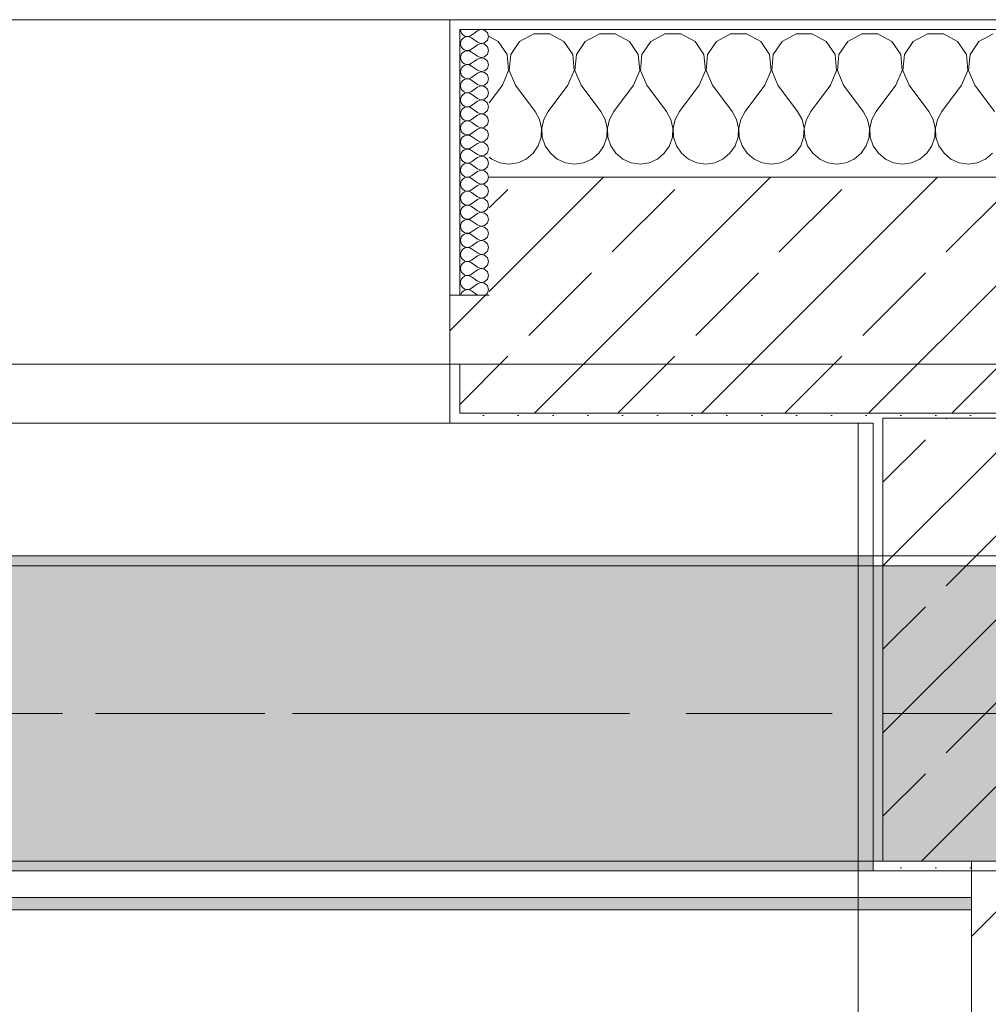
# Model space of a CAD drawing. Header units: metres. Extents: x -3.6 to 85.2, y -11 to 16.8.
# Tile 411 of 508: x 35.5 to 36.5, y 12.9 to 13.9. Entities that reach past the tile are written whole.
import ezdxf

# ---------------------------------------------------------------- set-up
doc = ezdxf.new("R2010")
doc.units = ezdxf.units.M
doc.header["$MEASUREMENT"] = 0
for name, pattern in [('Achse', [0.2, 0.1, -0.05, 0, -0.05]), ('Strichlinie doppelt', [0.546806, 0.264583, -0.105833, 0.070556, -0.105833]), ('Wipeout_Contour', [1, 0, -1])]:
    doc.linetypes.add(name, pattern=pattern)
for name, color, linetype in [('451 - Universal.Achsen Raster', 7, 'Continuous'), ('604 - Struktur.Wand Aussen', 7, 'Continuous'), ('605 - Struktur.Wand Innen', 7, 'Continuous'), ('607 - Struktur.Stütze', 7, 'Continuous'), ('608 - Struktur.Träger', 7, 'Continuous'), ('Neubau_301 - Elemente.Linie', 7, 'Continuous'), ('Neubau_653 - Abdeckung.TB Verkofferung', 7, 'Continuous')]:
    doc.layers.add(name, color=color, linetype=linetype)
pattern_1 = [(45, (0, 0), (-0.01767767, 0.01767767), [0, -0.025])]
pattern_2 = [(45, (0, 0), (-0.0848528, 0.0848528), []), (45, (-0.04243, 0.04243), (-0.0848528, 0.0848528), [0.09, -0.03])]
pattern_3 = [(0, (0, 0), (0, 0.08660254), [0, -0.05]), (0, (0.025, 0.0433), (0, 0.08660254), [0, -0.05])]

# ---------------------------------------------------------------- blocks, each defined once
blk = doc.blocks.new('*X74')
at = {"layer": '604 - Struktur.Wand Aussen', "color": 7, "linetype": 'Continuous', "lineweight": 5}
for p, q in [((36.0252, 13.8407), (36.0109, 13.833)), ((36.0415, 13.8407), (36.0252, 13.8407)), ((36.0558, 13.833), (36.0415, 13.8407)), ((36.0919, 13.8407), (36.0776, 13.833)), ((36.1081, 13.8407), (36.0919, 13.8407)), ((36.1224, 13.833), (36.1081, 13.8407)), ((36.1585, 13.8407), (36.1442, 13.833)), ((36.1748, 13.8407), (36.1585, 13.8407)), ((36.1891, 13.833), (36.1748, 13.8407)), ((36.2252, 13.8407), (36.2109, 13.833)), ((36.2415, 13.8407), (36.2252, 13.8407)), ((36.2558, 13.833), (36.2415, 13.8407)), ((36.2919, 13.8407), (36.2776, 13.833)), ((36.3081, 13.8407), (36.2919, 13.8407)), ((36.3224, 13.833), (36.3081, 13.8407)), ((36.3585, 13.8407), (36.3442, 13.833)), ((36.3748, 13.8407), (36.3585, 13.8407)), ((36.3891, 13.833), (36.3748, 13.8407)), ((36.4252, 13.8407), (36.4109, 13.833)), ((36.4415, 13.8407), (36.4252, 13.8407)), ((36.4558, 13.833), (36.4415, 13.8407)), ((36.4919, 13.8407), (36.4776, 13.833)), ((35.9891, 13.833), (35.98, 13.8379)), ((35.9981, 13.8195), (35.9891, 13.833)), ((36.0109, 13.833), (36.0019, 13.8195)), ((36.0648, 13.8195), (36.0558, 13.833)), ((36.0776, 13.833), (36.0686, 13.8195)), ((36.1314, 13.8195), (36.1224, 13.833)), ((36.1442, 13.833), (36.1352, 13.8195)), ((36.1981, 13.8195), (36.1891, 13.833)), ((36.2109, 13.833), (36.2019, 13.8195)), ((36.2648, 13.8195), (36.2558, 13.833)), ((36.2776, 13.833), (36.2686, 13.8195)), ((36.3314, 13.8195), (36.3224, 13.833)), ((36.3442, 13.833), (36.3352, 13.8195)), ((36.3981, 13.8195), (36.3891, 13.833)), ((36.4109, 13.833), (36.4019, 13.8195)), ((36.4648, 13.8195), (36.4558, 13.833)), ((36.4776, 13.833), (36.4686, 13.8195)), ((35.9996, 13.8033), (35.9981, 13.8195)), ((36.0019, 13.8195), (36.0004, 13.8033)), ((36.0663, 13.8033), (36.0648, 13.8195)), ((36.0686, 13.8195), (36.067, 13.8033)), ((36.133, 13.8033), (36.1314, 13.8195)), ((36.1352, 13.8195), (36.1337, 13.8033)), ((36.1996, 13.8033), (36.1981, 13.8195)), ((36.2019, 13.8195), (36.2004, 13.8033)), ((36.2663, 13.8033), (36.2648, 13.8195)), ((36.2686, 13.8195), (36.267, 13.8033)), ((36.333, 13.8033), (36.3314, 13.8195)), ((36.3352, 13.8195), (36.3337, 13.8033)), ((36.3996, 13.8033), (36.3981, 13.8195)), ((36.4019, 13.8195), (36.4004, 13.8033)), ((36.4663, 13.8033), (36.4648, 13.8195)), ((36.4686, 13.8195), (36.467, 13.8033)), ((35.9933, 13.7883), (35.9996, 13.8033)), ((36.0004, 13.8033), (36.0067, 13.7883)), ((36.06, 13.7883), (36.0663, 13.8033)), ((36.067, 13.8033), (36.0733, 13.7883)), ((36.1267, 13.7883), (36.133, 13.8033)), ((36.1337, 13.8033), (36.14, 13.7883)), ((36.1933, 13.7883), (36.1996, 13.8033)), ((36.2004, 13.8033), (36.2067, 13.7883)), ((36.26, 13.7883), (36.2663, 13.8033)), ((36.267, 13.8033), (36.2733, 13.7883)), ((36.3267, 13.7883), (36.333, 13.8033)), ((36.3337, 13.8033), (36.34, 13.7883)), ((36.3933, 13.7883), (36.3996, 13.8033)), ((36.4004, 13.8033), (36.4067, 13.7883)), ((36.46, 13.7883), (36.4663, 13.8033)), ((36.467, 13.8033), (36.4733, 13.7883)), ((35.9933, 13.7883), (35.98, 13.7706)), ((36.0067, 13.7883), (36.0267, 13.7617)), ((36.06, 13.7883), (36.04, 13.7617)), ((36.0733, 13.7883), (36.0933, 13.7617)), ((36.1267, 13.7883), (36.1067, 13.7617)), ((36.14, 13.7883), (36.16, 13.7617)), ((36.1933, 13.7883), (36.1733, 13.7617)), ((36.2067, 13.7883), (36.2267, 13.7617)), ((36.26, 13.7883), (36.24, 13.7617)), ((36.2733, 13.7883), (36.2933, 13.7617)), ((36.3267, 13.7883), (36.3067, 13.7617)), ((36.34, 13.7883), (36.36, 13.7617)), ((36.3933, 13.7883), (36.3733, 13.7617)), ((36.4067, 13.7883), (36.4267, 13.7617)), ((36.46, 13.7883), (36.44, 13.7617)), ((36.4733, 13.7883), (36.4933, 13.7617)), ((36.0311, 13.7536), (36.0267, 13.7617)), ((36.04, 13.7617), (36.0355, 13.7536)), ((36.0978, 13.7536), (36.0933, 13.7617)), ((36.1067, 13.7617), (36.1022, 13.7536)), ((36.1645, 13.7536), (36.16, 13.7617)), ((36.1733, 13.7617), (36.1689, 13.7536)), ((36.2311, 13.7536), (36.2267, 13.7617)), ((36.24, 13.7617), (36.2355, 13.7536)), ((36.2978, 13.7536), (36.2933, 13.7617)), ((36.3067, 13.7617), (36.3022, 13.7536)), ((36.3645, 13.7536), (36.36, 13.7617)), ((36.3733, 13.7617), (36.3689, 13.7536)), ((36.4311, 13.7536), (36.4267, 13.7617)), ((36.44, 13.7617), (36.4355, 13.7536)), ((36.0332, 13.7447), (36.0311, 13.7536)), ((36.0355, 13.7536), (36.0335, 13.7447)), ((36.0999, 13.7447), (36.0978, 13.7536)), ((36.1022, 13.7536), (36.1001, 13.7447)), ((36.1665, 13.7447), (36.1645, 13.7536)), ((36.1689, 13.7536), (36.1668, 13.7447)), ((36.2332, 13.7447), (36.2311, 13.7536)), ((36.2355, 13.7536), (36.2335, 13.7447)), ((36.2999, 13.7447), (36.2978, 13.7536)), ((36.3022, 13.7536), (36.3001, 13.7447)), ((36.3665, 13.7447), (36.3645, 13.7536)), ((36.3689, 13.7536), (36.3668, 13.7447)), ((36.4332, 13.7447), (36.4311, 13.7536)), ((36.4355, 13.7536), (36.4335, 13.7447)), ((36.0328, 13.7355), (36.0332, 13.7447)), ((36.0335, 13.7447), (36.0339, 13.7355)), ((36.0994, 13.7355), (36.0999, 13.7447)), ((36.1001, 13.7447), (36.1006, 13.7355)), ((36.1661, 13.7355), (36.1665, 13.7447)), ((36.1668, 13.7447), (36.1672, 13.7355)), ((36.2328, 13.7355), (36.2332, 13.7447)), ((36.2335, 13.7447), (36.2339, 13.7355)), ((36.2994, 13.7355), (36.2999, 13.7447)), ((36.3001, 13.7447), (36.3006, 13.7355)), ((36.3661, 13.7355), (36.3665, 13.7447)), ((36.3668, 13.7447), (36.3672, 13.7355)), ((36.4328, 13.7355), (36.4332, 13.7447)), ((36.4335, 13.7447), (36.4339, 13.7355)), ((36.0298, 13.7268), (36.0328, 13.7355)), ((36.0339, 13.7355), (36.0369, 13.7268)), ((36.0965, 13.7268), (36.0994, 13.7355)), ((36.1006, 13.7355), (36.1035, 13.7268)), ((36.1631, 13.7268), (36.1661, 13.7355)), ((36.1672, 13.7355), (36.1702, 13.7268)), ((36.2298, 13.7268), (36.2328, 13.7355)), ((36.2339, 13.7355), (36.2369, 13.7268)), ((36.2965, 13.7268), (36.2994, 13.7355)), ((36.3006, 13.7355), (36.3035, 13.7268)), ((36.3631, 13.7268), (36.3661, 13.7355)), ((36.3672, 13.7355), (36.3702, 13.7268)), ((36.4298, 13.7268), (36.4328, 13.7355)), ((36.4339, 13.7355), (36.4369, 13.7268)), ((36.0175, 13.7133), (36.0246, 13.7192)), ((36.0246, 13.7192), (36.0298, 13.7268)), ((36.0369, 13.7268), (36.0421, 13.7192)), ((36.0421, 13.7192), (36.0491, 13.7133)), ((36.0842, 13.7133), (36.0913, 13.7192)), ((36.0913, 13.7192), (36.0965, 13.7268)), ((36.1035, 13.7268), (36.1087, 13.7192)), ((36.1087, 13.7192), (36.1158, 13.7133)), ((36.1509, 13.7133), (36.1579, 13.7192)), ((36.1579, 13.7192), (36.1631, 13.7268)), ((36.1702, 13.7268), (36.1754, 13.7192)), ((36.1754, 13.7192), (36.1825, 13.7133)), ((36.2175, 13.7133), (36.2246, 13.7192)), ((36.2246, 13.7192), (36.2298, 13.7268)), ((36.2369, 13.7268), (36.2421, 13.7192)), ((36.2421, 13.7192), (36.2491, 13.7133)), ((36.2842, 13.7133), (36.2913, 13.7192)), ((36.2913, 13.7192), (36.2965, 13.7268)), ((36.3035, 13.7268), (36.3087, 13.7192)), ((36.3087, 13.7192), (36.3158, 13.7133)), ((36.3509, 13.7133), (36.3579, 13.7192)), ((36.3579, 13.7192), (36.3631, 13.7268)), ((36.3702, 13.7268), (36.3754, 13.7192)), ((36.3754, 13.7192), (36.3825, 13.7133)), ((36.4175, 13.7133), (36.4246, 13.7192)), ((36.4246, 13.7192), (36.4298, 13.7268)), ((36.4369, 13.7268), (36.4421, 13.7192)), ((36.4421, 13.7192), (36.4491, 13.7133)), ((36.4842, 13.7133), (36.4913, 13.7192)), ((35.98, 13.7154), (35.9825, 13.7133)), ((35.9825, 13.7133), (35.9909, 13.7096)), ((35.9909, 13.7096), (36, 13.7083)), ((36, 13.7083), (36.0091, 13.7096)), ((36.0091, 13.7096), (36.0175, 13.7133)), ((36.0491, 13.7133), (36.0576, 13.7096)), ((36.0576, 13.7096), (36.0667, 13.7083)), ((36.0667, 13.7083), (36.0758, 13.7096)), ((36.0758, 13.7096), (36.0842, 13.7133)), ((36.1158, 13.7133), (36.1242, 13.7096)), ((36.1242, 13.7096), (36.1333, 13.7083)), ((36.1333, 13.7083), (36.1424, 13.7096)), ((36.1424, 13.7096), (36.1509, 13.7133)), ((36.1825, 13.7133), (36.1909, 13.7096)), ((36.1909, 13.7096), (36.2, 13.7083)), ((36.2, 13.7083), (36.2091, 13.7096)), ((36.2091, 13.7096), (36.2175, 13.7133)), ((36.2491, 13.7133), (36.2576, 13.7096)), ((36.2576, 13.7096), (36.2667, 13.7083)), ((36.2667, 13.7083), (36.2758, 13.7096)), ((36.2758, 13.7096), (36.2842, 13.7133)), ((36.3158, 13.7133), (36.3242, 13.7096)), ((36.3242, 13.7096), (36.3333, 13.7083)), ((36.3333, 13.7083), (36.3424, 13.7096)), ((36.3424, 13.7096), (36.3509, 13.7133)), ((36.3825, 13.7133), (36.3909, 13.7096)), ((36.3909, 13.7096), (36.4, 13.7083)), ((36.4, 13.7083), (36.4091, 13.7096)), ((36.4091, 13.7096), (36.4175, 13.7133)), ((36.4491, 13.7133), (36.4576, 13.7096)), ((36.4576, 13.7096), (36.4667, 13.7083)), ((36.4667, 13.7083), (36.4758, 13.7096)), ((36.4758, 13.7096), (36.4842, 13.7133))]:
    blk.add_line(p, q, dxfattribs=at)
blk = doc.blocks.new('*X98')
at = {"layer": '604 - Struktur.Wand Aussen', "color": 7, "linetype": 'Continuous', "lineweight": 5}
for p, q in [((35.9507, 13.845), (35.951, 13.843)), ((35.951, 13.843), (35.9518, 13.8412)), ((35.9518, 13.8412), (35.953, 13.8397)), ((35.953, 13.8397), (35.9547, 13.8386)), ((35.9604, 13.8383), (35.9621, 13.8393)), ((35.9679, 13.8436), (35.9621, 13.8393)), ((35.9715, 13.845), (35.9679, 13.8436)), ((35.9753, 13.8442), (35.9715, 13.845)), ((35.9782, 13.8416), (35.9753, 13.8442)), ((35.9793, 13.8379), (35.9782, 13.8416)), ((35.951, 13.8327), (35.9507, 13.8307)), ((35.9507, 13.8307), (35.951, 13.8288)), ((35.9518, 13.8345), (35.951, 13.8327)), ((35.951, 13.8288), (35.9518, 13.827)), ((35.953, 13.836), (35.9518, 13.8345)), ((35.9547, 13.8371), (35.953, 13.836)), ((35.9547, 13.8386), (35.9565, 13.838)), ((35.9565, 13.8377), (35.9547, 13.8371)), ((35.9565, 13.838), (35.9585, 13.8379)), ((35.9585, 13.8378), (35.9565, 13.8377)), ((35.9585, 13.8379), (35.9604, 13.8383)), ((35.9604, 13.8374), (35.9585, 13.8378)), ((35.9621, 13.8364), (35.9604, 13.8374)), ((35.9679, 13.8321), (35.9621, 13.8364)), ((35.9679, 13.8293), (35.9621, 13.825)), ((35.9679, 13.8321), (35.9715, 13.8307)), ((35.9715, 13.8307), (35.9679, 13.8293)), ((35.9715, 13.8307), (35.9753, 13.8315)), ((35.9753, 13.83), (35.9715, 13.8307)), ((35.9753, 13.8315), (35.9782, 13.8341)), ((35.9782, 13.8273), (35.9753, 13.83)), ((35.9782, 13.8341), (35.9793, 13.8379)), ((35.9518, 13.8202), (35.951, 13.8184)), ((35.9518, 13.827), (35.953, 13.8254)), ((35.953, 13.8217), (35.9518, 13.8202)), ((35.953, 13.8254), (35.9547, 13.8243)), ((35.9547, 13.8228), (35.953, 13.8217)), ((35.9547, 13.8243), (35.9565, 13.8237)), ((35.9565, 13.8234), (35.9547, 13.8228)), ((35.9565, 13.8237), (35.9585, 13.8236)), ((35.9585, 13.8235), (35.9565, 13.8234)), ((35.9585, 13.8236), (35.9604, 13.824)), ((35.9604, 13.8231), (35.9585, 13.8235)), ((35.9604, 13.824), (35.9621, 13.825)), ((35.9621, 13.8221), (35.9604, 13.8231)), ((35.9679, 13.8179), (35.9621, 13.8221)), ((35.9753, 13.8172), (35.9782, 13.8198)), ((35.9793, 13.8236), (35.9782, 13.8273)), ((35.9782, 13.8198), (35.9793, 13.8236)), ((35.951, 13.8184), (35.9507, 13.8164)), ((35.9507, 13.8164), (35.951, 13.8145)), ((35.951, 13.8145), (35.9518, 13.8127)), ((35.9518, 13.8127), (35.953, 13.8112)), ((35.953, 13.8112), (35.9547, 13.81)), ((35.9547, 13.81), (35.9565, 13.8094)), ((35.9565, 13.8092), (35.9547, 13.8085)), ((35.9565, 13.8094), (35.9585, 13.8093)), ((35.9585, 13.8093), (35.9565, 13.8092)), ((35.9585, 13.8093), (35.9604, 13.8098)), ((35.9604, 13.8088), (35.9585, 13.8093)), ((35.9604, 13.8098), (35.9621, 13.8107)), ((35.9621, 13.8079), (35.9604, 13.8088)), ((35.9679, 13.815), (35.9621, 13.8107)), ((35.9679, 13.8179), (35.9715, 13.8165)), ((35.9715, 13.8164), (35.9679, 13.815)), ((35.9715, 13.8165), (35.9753, 13.8172)), ((35.9753, 13.8157), (35.9715, 13.8164)), ((35.9782, 13.813), (35.9753, 13.8157)), ((35.9793, 13.8093), (35.9782, 13.813)), ((35.9782, 13.8055), (35.9793, 13.8093)), ((35.951, 13.8041), (35.9507, 13.8021)), ((35.9507, 13.8021), (35.951, 13.8002)), ((35.9518, 13.8059), (35.951, 13.8041)), ((35.951, 13.8002), (35.9518, 13.7984)), ((35.953, 13.8074), (35.9518, 13.8059)), ((35.9547, 13.8085), (35.953, 13.8074)), ((35.9679, 13.8036), (35.9621, 13.8079)), ((35.9679, 13.8007), (35.9621, 13.7964)), ((35.9679, 13.8036), (35.9715, 13.8022)), ((35.9715, 13.8021), (35.9679, 13.8007)), ((35.9715, 13.8022), (35.9753, 13.8029)), ((35.9753, 13.8014), (35.9715, 13.8021)), ((35.9753, 13.8029), (35.9782, 13.8055)), ((35.9782, 13.7988), (35.9753, 13.8014)), ((35.9793, 13.795), (35.9782, 13.7988)), ((35.951, 13.7898), (35.9507, 13.7879)), ((35.9518, 13.7916), (35.951, 13.7898)), ((35.9518, 13.7984), (35.953, 13.7969)), ((35.953, 13.7931), (35.9518, 13.7916)), ((35.953, 13.7969), (35.9547, 13.7958)), ((35.9547, 13.7942), (35.953, 13.7931)), ((35.9547, 13.7958), (35.9565, 13.7951)), ((35.9565, 13.7949), (35.9547, 13.7942)), ((35.9565, 13.7951), (35.9585, 13.795)), ((35.9585, 13.795), (35.9565, 13.7949)), ((35.9585, 13.795), (35.9604, 13.7955)), ((35.9604, 13.7945), (35.9585, 13.795)), ((35.9604, 13.7955), (35.9621, 13.7964)), ((35.9621, 13.7936), (35.9604, 13.7945)), ((35.9679, 13.7893), (35.9621, 13.7936)), ((35.9679, 13.7893), (35.9715, 13.7879)), ((35.9753, 13.7886), (35.9782, 13.7912)), ((35.9782, 13.7912), (35.9793, 13.795)), ((35.9507, 13.7879), (35.951, 13.7859)), ((35.951, 13.7859), (35.9518, 13.7841)), ((35.9518, 13.7841), (35.953, 13.7826)), ((35.953, 13.7788), (35.9518, 13.7773)), ((35.953, 13.7826), (35.9547, 13.7815)), ((35.9547, 13.78), (35.953, 13.7788)), ((35.9547, 13.7815), (35.9565, 13.7808)), ((35.9565, 13.7806), (35.9547, 13.78)), ((35.9565, 13.7808), (35.9585, 13.7807)), ((35.9585, 13.7807), (35.9565, 13.7806)), ((35.9585, 13.7807), (35.9604, 13.7812)), ((35.9604, 13.7802), (35.9585, 13.7807)), ((35.9604, 13.7812), (35.9621, 13.7821)), ((35.9621, 13.7793), (35.9604, 13.7802)), ((35.9679, 13.7864), (35.9621, 13.7821)), ((35.9679, 13.775), (35.9621, 13.7793)), ((35.9715, 13.7878), (35.9679, 13.7864)), ((35.9715, 13.7879), (35.9753, 13.7886)), ((35.9753, 13.7871), (35.9715, 13.7878)), ((35.9782, 13.7845), (35.9753, 13.7871)), ((35.9793, 13.7807), (35.9782, 13.7845)), ((35.9782, 13.777), (35.9793, 13.7807)), ((35.951, 13.7755), (35.9507, 13.7736)), ((35.9507, 13.7736), (35.951, 13.7716)), ((35.9518, 13.7773), (35.951, 13.7755)), ((35.951, 13.7716), (35.9518, 13.7698)), ((35.9518, 13.7698), (35.953, 13.7683)), ((35.9679, 13.7721), (35.9621, 13.7679)), ((35.9679, 13.775), (35.9715, 13.7736)), ((35.9715, 13.7735), (35.9679, 13.7721)), ((35.9715, 13.7736), (35.9753, 13.7743)), ((35.9753, 13.7728), (35.9715, 13.7735)), ((35.9753, 13.7743), (35.9782, 13.777)), ((35.9782, 13.7702), (35.9753, 13.7728)), ((35.9793, 13.7664), (35.9782, 13.7702)), ((35.951, 13.7612), (35.9507, 13.7593)), ((35.9507, 13.7593), (35.951, 13.7573)), ((35.9518, 13.763), (35.951, 13.7612)), ((35.953, 13.7646), (35.9518, 13.763)), ((35.953, 13.7683), (35.9547, 13.7672)), ((35.9547, 13.7657), (35.953, 13.7646)), ((35.9547, 13.7672), (35.9565, 13.7666)), ((35.9565, 13.7663), (35.9547, 13.7657)), ((35.9565, 13.7666), (35.9585, 13.7665)), ((35.9585, 13.7664), (35.9565, 13.7663)), ((35.9585, 13.7665), (35.9604, 13.7669)), ((35.9604, 13.766), (35.9585, 13.7664)), ((35.9604, 13.7669), (35.9621, 13.7679)), ((35.9621, 13.765), (35.9604, 13.766)), ((35.9679, 13.7607), (35.9621, 13.765)), ((35.9679, 13.7607), (35.9715, 13.7593)), ((35.9715, 13.7593), (35.9679, 13.7579)), ((35.9715, 13.7593), (35.9753, 13.76)), ((35.9753, 13.7585), (35.9715, 13.7593)), ((35.9753, 13.76), (35.9782, 13.7627)), ((35.9782, 13.7627), (35.9793, 13.7664)), ((35.951, 13.7573), (35.9518, 13.7555)), ((35.9518, 13.7488), (35.951, 13.747)), ((35.9518, 13.7555), (35.953, 13.754)), ((35.953, 13.7503), (35.9518, 13.7488)), ((35.953, 13.754), (35.9547, 13.7529)), ((35.9547, 13.7514), (35.953, 13.7503)), ((35.9547, 13.7529), (35.9565, 13.7523)), ((35.9565, 13.752), (35.9547, 13.7514)), ((35.9565, 13.7523), (35.9585, 13.7522)), ((35.9585, 13.7521), (35.9565, 13.752)), ((35.9585, 13.7522), (35.9604, 13.7526)), ((35.9604, 13.7517), (35.9585, 13.7521)), ((35.9604, 13.7526), (35.9621, 13.7536)), ((35.9621, 13.7507), (35.9604, 13.7517)), ((35.9679, 13.7579), (35.9621, 13.7536)), ((35.9679, 13.7464), (35.9621, 13.7507)), ((35.9782, 13.7559), (35.9753, 13.7585)), ((35.9793, 13.7521), (35.9782, 13.7559)), ((35.9782, 13.7484), (35.9793, 13.7521)), ((35.951, 13.747), (35.9507, 13.745)), ((35.9507, 13.745), (35.951, 13.743)), ((35.951, 13.743), (35.9518, 13.7412)), ((35.9518, 13.7412), (35.953, 13.7397)), ((35.953, 13.7397), (35.9547, 13.7386)), ((35.9604, 13.7383), (35.9621, 13.7393)), ((35.9679, 13.7436), (35.9621, 13.7393)), ((35.9679, 13.7464), (35.9715, 13.745)), ((35.9715, 13.745), (35.9679, 13.7436)), ((35.9715, 13.745), (35.9753, 13.7458)), ((35.9753, 13.7442), (35.9715, 13.745)), ((35.9753, 13.7458), (35.9782, 13.7484)), ((35.9782, 13.7416), (35.9753, 13.7442)), ((35.9793, 13.7379), (35.9782, 13.7416)), ((35.951, 13.7327), (35.9507, 13.7307)), ((35.9507, 13.7307), (35.951, 13.7288)), ((35.9518, 13.7345), (35.951, 13.7327)), ((35.951, 13.7288), (35.9518, 13.727)), ((35.953, 13.736), (35.9518, 13.7345)), ((35.9547, 13.7371), (35.953, 13.736)), ((35.9547, 13.7386), (35.9565, 13.738)), ((35.9565, 13.7377), (35.9547, 13.7371)), ((35.9565, 13.738), (35.9585, 13.7379)), ((35.9585, 13.7378), (35.9565, 13.7377)), ((35.9585, 13.7379), (35.9604, 13.7383)), ((35.9604, 13.7374), (35.9585, 13.7378)), ((35.9621, 13.7364), (35.9604, 13.7374)), ((35.9679, 13.7321), (35.9621, 13.7364)), ((35.9679, 13.7293), (35.9621, 13.725)), ((35.9679, 13.7321), (35.9715, 13.7307)), ((35.9715, 13.7307), (35.9679, 13.7293)), ((35.9715, 13.7307), (35.9753, 13.7315)), ((35.9753, 13.73), (35.9715, 13.7307)), ((35.9753, 13.7315), (35.9782, 13.7341)), ((35.9782, 13.7273), (35.9753, 13.73)), ((35.9782, 13.7341), (35.9793, 13.7379)), ((35.9518, 13.7202), (35.951, 13.7184)), ((35.9518, 13.727), (35.953, 13.7254)), ((35.953, 13.7217), (35.9518, 13.7202)), ((35.953, 13.7254), (35.9547, 13.7243)), ((35.9547, 13.7228), (35.953, 13.7217)), ((35.9547, 13.7243), (35.9565, 13.7237)), ((35.9565, 13.7234), (35.9547, 13.7228)), ((35.9565, 13.7237), (35.9585, 13.7236)), ((35.9585, 13.7235), (35.9565, 13.7234)), ((35.9585, 13.7236), (35.9604, 13.724)), ((35.9604, 13.7231), (35.9585, 13.7235)), ((35.9604, 13.724), (35.9621, 13.725)), ((35.9621, 13.7221), (35.9604, 13.7231)), ((35.9679, 13.7179), (35.9621, 13.7221)), ((35.9753, 13.7172), (35.9782, 13.7198)), ((35.9793, 13.7236), (35.9782, 13.7273)), ((35.9782, 13.7198), (35.9793, 13.7236)), ((35.951, 13.7184), (35.9507, 13.7164)), ((35.9507, 13.7164), (35.951, 13.7145)), ((35.951, 13.7145), (35.9518, 13.7127)), ((35.9518, 13.7127), (35.953, 13.7112)), ((35.953, 13.7112), (35.9547, 13.71)), ((35.9547, 13.71), (35.9565, 13.7094)), ((35.9565, 13.7092), (35.9547, 13.7085)), ((35.9565, 13.7094), (35.9585, 13.7093)), ((35.9585, 13.7093), (35.9565, 13.7092)), ((35.9585, 13.7093), (35.9604, 13.7098)), ((35.9604, 13.7088), (35.9585, 13.7093)), ((35.9604, 13.7098), (35.9621, 13.7107)), ((35.9621, 13.7079), (35.9604, 13.7088)), ((35.9679, 13.715), (35.9621, 13.7107)), ((35.9679, 13.7179), (35.9715, 13.7165)), ((35.9715, 13.7164), (35.9679, 13.715)), ((35.9715, 13.7165), (35.9753, 13.7172)), ((35.9753, 13.7157), (35.9715, 13.7164)), ((35.9782, 13.713), (35.9753, 13.7157)), ((35.9793, 13.7093), (35.9782, 13.713)), ((35.9782, 13.7055), (35.9793, 13.7093)), ((35.951, 13.7041), (35.9507, 13.7021)), ((35.9507, 13.7021), (35.951, 13.7002)), ((35.9518, 13.7059), (35.951, 13.7041)), ((35.951, 13.7002), (35.9518, 13.6984)), ((35.953, 13.7074), (35.9518, 13.7059)), ((35.9547, 13.7085), (35.953, 13.7074)), ((35.9679, 13.7036), (35.9621, 13.7079)), ((35.9679, 13.7007), (35.9621, 13.6964)), ((35.9679, 13.7036), (35.9715, 13.7022)), ((35.9715, 13.7021), (35.9679, 13.7007)), ((35.9715, 13.7022), (35.9753, 13.7029)), ((35.9753, 13.7014), (35.9715, 13.7021)), ((35.9753, 13.7029), (35.9782, 13.7055)), ((35.9782, 13.6988), (35.9753, 13.7014)), ((35.9793, 13.695), (35.9782, 13.6988)), ((35.951, 13.6898), (35.9507, 13.6879)), ((35.9518, 13.6916), (35.951, 13.6898)), ((35.9518, 13.6984), (35.953, 13.6969)), ((35.953, 13.6931), (35.9518, 13.6916)), ((35.953, 13.6969), (35.9547, 13.6958)), ((35.9547, 13.6942), (35.953, 13.6931)), ((35.9547, 13.6958), (35.9565, 13.6951)), ((35.9565, 13.6949), (35.9547, 13.6942)), ((35.9565, 13.6951), (35.9585, 13.695)), ((35.9585, 13.695), (35.9565, 13.6949)), ((35.9585, 13.695), (35.9604, 13.6955)), ((35.9604, 13.6945), (35.9585, 13.695)), ((35.9604, 13.6955), (35.9621, 13.6964)), ((35.9621, 13.6936), (35.9604, 13.6945)), ((35.9679, 13.6893), (35.9621, 13.6936)), ((35.9679, 13.6893), (35.9715, 13.6879)), ((35.9753, 13.6886), (35.9782, 13.6912)), ((35.9782, 13.6912), (35.9793, 13.695)), ((35.9507, 13.6879), (35.951, 13.6859)), ((35.951, 13.6859), (35.9518, 13.6841)), ((35.9518, 13.6841), (35.953, 13.6826)), ((35.953, 13.6788), (35.9518, 13.6773)), ((35.953, 13.6826), (35.9547, 13.6815)), ((35.9547, 13.68), (35.953, 13.6788)), ((35.9547, 13.6815), (35.9565, 13.6808)), ((35.9565, 13.6806), (35.9547, 13.68)), ((35.9565, 13.6808), (35.9585, 13.6807)), ((35.9585, 13.6807), (35.9565, 13.6806)), ((35.9585, 13.6807), (35.9604, 13.6812)), ((35.9604, 13.6802), (35.9585, 13.6807)), ((35.9604, 13.6812), (35.9621, 13.6821)), ((35.9621, 13.6793), (35.9604, 13.6802)), ((35.9679, 13.6864), (35.9621, 13.6821)), ((35.9679, 13.675), (35.9621, 13.6793)), ((35.9715, 13.6878), (35.9679, 13.6864)), ((35.9715, 13.6879), (35.9753, 13.6886)), ((35.9753, 13.6871), (35.9715, 13.6878)), ((35.9782, 13.6845), (35.9753, 13.6871)), ((35.9793, 13.6807), (35.9782, 13.6845)), ((35.9782, 13.677), (35.9793, 13.6807)), ((35.951, 13.6755), (35.9507, 13.6736)), ((35.9507, 13.6736), (35.951, 13.6716)), ((35.9518, 13.6773), (35.951, 13.6755)), ((35.951, 13.6716), (35.9518, 13.6698)), ((35.9518, 13.6698), (35.953, 13.6683)), ((35.9679, 13.6721), (35.9621, 13.6679)), ((35.9679, 13.675), (35.9715, 13.6736)), ((35.9715, 13.6735), (35.9679, 13.6721)), ((35.9715, 13.6736), (35.9753, 13.6743)), ((35.9753, 13.6728), (35.9715, 13.6735)), ((35.9753, 13.6743), (35.9782, 13.677)), ((35.9782, 13.6702), (35.9753, 13.6728)), ((35.9793, 13.6664), (35.9782, 13.6702)), ((35.951, 13.6612), (35.9507, 13.6593)), ((35.9507, 13.6593), (35.951, 13.6573)), ((35.9518, 13.663), (35.951, 13.6612)), ((35.953, 13.6646), (35.9518, 13.663)), ((35.953, 13.6683), (35.9547, 13.6672)), ((35.9547, 13.6657), (35.953, 13.6646)), ((35.9547, 13.6672), (35.9565, 13.6666)), ((35.9565, 13.6663), (35.9547, 13.6657)), ((35.9565, 13.6666), (35.9585, 13.6665)), ((35.9585, 13.6664), (35.9565, 13.6663)), ((35.9585, 13.6665), (35.9604, 13.6669)), ((35.9604, 13.666), (35.9585, 13.6664)), ((35.9604, 13.6669), (35.9621, 13.6679)), ((35.9621, 13.665), (35.9604, 13.666)), ((35.9679, 13.6607), (35.9621, 13.665)), ((35.9679, 13.6607), (35.9715, 13.6593)), ((35.9715, 13.6593), (35.9679, 13.6579)), ((35.9715, 13.6593), (35.9753, 13.66)), ((35.9753, 13.6585), (35.9715, 13.6593)), ((35.9753, 13.66), (35.9782, 13.6627)), ((35.9782, 13.6627), (35.9793, 13.6664)), ((35.951, 13.6573), (35.9518, 13.6555)), ((35.9518, 13.6488), (35.951, 13.647)), ((35.9518, 13.6555), (35.953, 13.654)), ((35.953, 13.6503), (35.9518, 13.6488)), ((35.953, 13.654), (35.9547, 13.6529)), ((35.9547, 13.6514), (35.953, 13.6503)), ((35.9547, 13.6529), (35.9565, 13.6523)), ((35.9565, 13.652), (35.9547, 13.6514)), ((35.9565, 13.6523), (35.9585, 13.6522)), ((35.9585, 13.6521), (35.9565, 13.652)), ((35.9585, 13.6522), (35.9604, 13.6526)), ((35.9604, 13.6517), (35.9585, 13.6521)), ((35.9604, 13.6526), (35.9621, 13.6536)), ((35.9621, 13.6507), (35.9604, 13.6517)), ((35.9679, 13.6579), (35.9621, 13.6536)), ((35.9679, 13.6464), (35.9621, 13.6507)), ((35.9782, 13.6559), (35.9753, 13.6585)), ((35.9793, 13.6521), (35.9782, 13.6559)), ((35.9782, 13.6484), (35.9793, 13.6521)), ((35.951, 13.647), (35.9507, 13.645)), ((35.9507, 13.645), (35.951, 13.643)), ((35.951, 13.643), (35.9518, 13.6412)), ((35.9518, 13.6412), (35.953, 13.6397)), ((35.953, 13.6397), (35.9547, 13.6386)), ((35.9604, 13.6383), (35.9621, 13.6393)), ((35.9679, 13.6436), (35.9621, 13.6393)), ((35.9679, 13.6464), (35.9715, 13.645)), ((35.9715, 13.645), (35.9679, 13.6436)), ((35.9715, 13.645), (35.9753, 13.6458)), ((35.9753, 13.6442), (35.9715, 13.645)), ((35.9753, 13.6458), (35.9782, 13.6484)), ((35.9782, 13.6416), (35.9753, 13.6442)), ((35.9793, 13.6379), (35.9782, 13.6416)), ((35.951, 13.6327), (35.9507, 13.6307)), ((35.9507, 13.6307), (35.951, 13.6288)), ((35.9518, 13.6345), (35.951, 13.6327)), ((35.951, 13.6288), (35.9518, 13.627)), ((35.953, 13.636), (35.9518, 13.6345)), ((35.9547, 13.6371), (35.953, 13.636)), ((35.9547, 13.6386), (35.9565, 13.638)), ((35.9565, 13.6377), (35.9547, 13.6371)), ((35.9565, 13.638), (35.9585, 13.6379)), ((35.9585, 13.6378), (35.9565, 13.6377)), ((35.9585, 13.6379), (35.9604, 13.6383)), ((35.9604, 13.6374), (35.9585, 13.6378)), ((35.9621, 13.6364), (35.9604, 13.6374)), ((35.9679, 13.6321), (35.9621, 13.6364)), ((35.9679, 13.6293), (35.9621, 13.625)), ((35.9679, 13.6321), (35.9715, 13.6307)), ((35.9715, 13.6307), (35.9679, 13.6293)), ((35.9715, 13.6307), (35.9753, 13.6315)), ((35.9753, 13.63), (35.9715, 13.6307)), ((35.9753, 13.6315), (35.9782, 13.6341)), ((35.9782, 13.6273), (35.9753, 13.63)), ((35.9782, 13.6341), (35.9793, 13.6379)), ((35.9518, 13.6202), (35.951, 13.6184)), ((35.9518, 13.627), (35.953, 13.6254)), ((35.953, 13.6217), (35.9518, 13.6202)), ((35.953, 13.6254), (35.9547, 13.6243)), ((35.9547, 13.6228), (35.953, 13.6217)), ((35.9547, 13.6243), (35.9565, 13.6237)), ((35.9565, 13.6234), (35.9547, 13.6228)), ((35.9565, 13.6237), (35.9585, 13.6236)), ((35.9585, 13.6235), (35.9565, 13.6234)), ((35.9585, 13.6236), (35.9604, 13.624)), ((35.9604, 13.6231), (35.9585, 13.6235)), ((35.9604, 13.624), (35.9621, 13.625)), ((35.9621, 13.6221), (35.9604, 13.6231)), ((35.9679, 13.6179), (35.9621, 13.6221)), ((35.9753, 13.6172), (35.9782, 13.6198)), ((35.9793, 13.6236), (35.9782, 13.6273)), ((35.9782, 13.6198), (35.9793, 13.6236)), ((35.951, 13.6184), (35.9507, 13.6164)), ((35.9507, 13.6164), (35.951, 13.6145)), ((35.951, 13.6145), (35.9518, 13.6127)), ((35.9518, 13.6127), (35.953, 13.6112)), ((35.953, 13.6112), (35.9547, 13.61)), ((35.9547, 13.61), (35.9565, 13.6094)), ((35.9565, 13.6092), (35.9547, 13.6085)), ((35.9565, 13.6094), (35.9585, 13.6093)), ((35.9585, 13.6093), (35.9565, 13.6092)), ((35.9585, 13.6093), (35.9604, 13.6098)), ((35.9604, 13.6088), (35.9585, 13.6093)), ((35.9604, 13.6098), (35.9621, 13.6107)), ((35.9621, 13.6079), (35.9604, 13.6088)), ((35.9679, 13.615), (35.9621, 13.6107)), ((35.9679, 13.6179), (35.9715, 13.6165)), ((35.9715, 13.6164), (35.9679, 13.615)), ((35.9715, 13.6165), (35.9753, 13.6172)), ((35.9753, 13.6157), (35.9715, 13.6164)), ((35.9782, 13.613), (35.9753, 13.6157)), ((35.9793, 13.6093), (35.9782, 13.613)), ((35.9782, 13.6055), (35.9793, 13.6093)), ((35.951, 13.6041), (35.9507, 13.6021)), ((35.9507, 13.6021), (35.951, 13.6002)), ((35.9518, 13.6059), (35.951, 13.6041)), ((35.951, 13.6002), (35.9518, 13.5984)), ((35.953, 13.6074), (35.9518, 13.6059)), ((35.9547, 13.6085), (35.953, 13.6074)), ((35.9679, 13.6036), (35.9621, 13.6079)), ((35.9679, 13.6007), (35.9621, 13.5964)), ((35.9679, 13.6036), (35.9715, 13.6022)), ((35.9715, 13.6021), (35.9679, 13.6007)), ((35.9715, 13.6022), (35.9753, 13.6029)), ((35.9753, 13.6014), (35.9715, 13.6021)), ((35.9753, 13.6029), (35.9782, 13.6055)), ((35.9782, 13.5988), (35.9753, 13.6014)), ((35.9793, 13.595), (35.9782, 13.5988)), ((35.951, 13.5898), (35.9507, 13.5879)), ((35.9518, 13.5916), (35.951, 13.5898)), ((35.9518, 13.5984), (35.953, 13.5969)), ((35.953, 13.5931), (35.9518, 13.5916)), ((35.953, 13.5969), (35.9547, 13.5958)), ((35.9547, 13.5942), (35.953, 13.5931)), ((35.9547, 13.5958), (35.9565, 13.5951)), ((35.9565, 13.5949), (35.9547, 13.5942)), ((35.9565, 13.5951), (35.9585, 13.595)), ((35.9585, 13.595), (35.9565, 13.5949)), ((35.9585, 13.595), (35.9604, 13.5955)), ((35.9604, 13.5945), (35.9585, 13.595)), ((35.9604, 13.5955), (35.9621, 13.5964)), ((35.9621, 13.5936), (35.9604, 13.5945)), ((35.9679, 13.5893), (35.9621, 13.5936)), ((35.9679, 13.5893), (35.9715, 13.5879)), ((35.9715, 13.5879), (35.9753, 13.5886)), ((35.9753, 13.5886), (35.9782, 13.5912)), ((35.9782, 13.5912), (35.9793, 13.595)), ((35.9507, 13.5879), (35.951, 13.5859)), ((35.951, 13.5859), (35.9518, 13.5841)), ((35.9518, 13.5841), (35.953, 13.5826)), ((35.953, 13.5788), (35.9518, 13.5773)), ((35.953, 13.5826), (35.9547, 13.5815)), ((35.9547, 13.58), (35.953, 13.5788)), ((35.9547, 13.5815), (35.9565, 13.5808)), ((35.9565, 13.5806), (35.9547, 13.58)), ((35.9565, 13.5808), (35.9585, 13.5807)), ((35.9585, 13.5807), (35.9565, 13.5806)), ((35.9585, 13.5807), (35.9604, 13.5812)), ((35.9604, 13.5802), (35.9585, 13.5807)), ((35.9604, 13.5812), (35.9621, 13.5821)), ((35.9621, 13.5793), (35.9604, 13.5802)), ((35.9679, 13.5864), (35.9621, 13.5821)), ((35.9679, 13.575), (35.9621, 13.5793)), ((35.9715, 13.5878), (35.9679, 13.5864)), ((35.9753, 13.5871), (35.9715, 13.5878)), ((35.9782, 13.5845), (35.9753, 13.5871)), ((35.9793, 13.5807), (35.9782, 13.5845)), ((35.9782, 13.577), (35.9793, 13.5807)), ((35.951, 13.5755), (35.9509, 13.575)), ((35.9518, 13.5773), (35.951, 13.5755)), ((35.9761, 13.575), (35.9782, 13.577))]:
    blk.add_line(p, q, dxfattribs=at)

msp = doc.modelspace()

# ---------------------------------------------------------------- hatches: boundary and pattern name
at = {"layer": '604 - Struktur.Wand Aussen', "linetype": 'Continuous', "lineweight": 0, "true_color": 0x000000}
h = msp.add_hatch(dxfattribs=at)
h.set_pattern_fill('Verputz_0001', color=18, style=0, pattern_type=2)
h.set_pattern_definition(pattern_3)
h.paths.add_polyline_path([(35.95, 13.855), (35.94, 13.855), (35.94, 13.575), (35.95, 13.575)])
h = msp.add_hatch(dxfattribs=at)
h.set_pattern_fill('Verputz_0001', color=18, style=0, pattern_type=2)
h.set_pattern_definition(pattern_3)
h.paths.add_polyline_path([(35.95, 13.855), (35.95, 13.845), (37.12, 13.845), (37.12, 13.855)])
h = msp.add_hatch(dxfattribs=at)
h.set_pattern_fill('Beton__Stahlbeton_0001', color=18, style=0, pattern_type=2)
h.set_pattern_definition(pattern_2)
h.paths.add_polyline_path([(35.94, 13.505), (35.95, 13.505), (35.95, 13.455), (37.12, 13.455), (37.12, 13.505), (37.13, 13.505), (37.13, 13.575), (37.12, 13.575), (37.09, 13.575), (37.09, 13.695), (35.98, 13.695), (35.98, 13.575), (35.95, 13.575), (35.94, 13.575)])
h = msp.add_hatch(dxfattribs=at)
h.set_pattern_fill('Gips_0001', color=18, style=0, pattern_type=2)
h.set_pattern_definition(pattern_1)
h.paths.add_polyline_path([(35.95, 13.445), (35.95, 13.505), (35.94, 13.505), (35.94, 13.445)])
h = msp.add_hatch(dxfattribs=at)
h.set_pattern_fill('Gips_0001', color=18, style=0, pattern_type=2)
h.set_pattern_definition(pattern_1)
h.paths.add_polyline_path([(35.95, 13.445), (36.37, 13.445), (36.37, 13.455), (35.95, 13.455)])
at = {"layer": '607 - Struktur.Stütze', "linetype": 'Continuous', "lineweight": 0, "true_color": 0x000000}
h = msp.add_hatch(dxfattribs=at)
h.set_pattern_fill('Gips_0001', color=18, style=0, pattern_type=2)
h.set_pattern_definition(pattern_1)
h.paths.add_polyline_path([(36.37, 13.455), (36.37, 13.445), (36.38, 13.445), (36.38, 13.45), (36.68, 13.45), (36.68, 13.445), (36.69, 13.445), (36.69, 13.455)])
h = msp.add_hatch(dxfattribs=at)
h.set_pattern_fill('Beton__Stahlbeton_0001', color=18, style=0, pattern_type=2)
h.set_pattern_definition(pattern_2)
h.paths.add_polyline_path([(36.38, 13), (36.68, 13), (36.68, 13.45), (36.38, 13.45)])
h = msp.add_hatch(dxfattribs=at)
h.set_pattern_fill('Gips_0001', color=18, style=0, pattern_type=2)
h.set_pattern_definition(pattern_1)
h.paths.add_polyline_path([(36.38, 13.445), (36.37, 13.445), (36.37, 12.99), (36.47, 12.99), (36.47, 13), (36.38, 13)])
at = {"layer": '608 - Struktur.Träger', "linetype": 'Continuous', "lineweight": 0, "true_color": 0x000000}
h = msp.add_hatch(dxfattribs=at)
h.set_pattern_fill('Gips_0001', color=18, style=0, pattern_type=2)
h.set_pattern_definition(pattern_1)
h.paths.add_polyline_path([(33.09, 13.3), (36.37, 13.3), (36.37, 13.31), (33.09, 13.31)])
h = msp.add_hatch(dxfattribs=at)
h.set_pattern_fill('Gips_0001', color=18, style=0, pattern_type=2)
h.set_pattern_definition(pattern_1)
h.paths.add_polyline_path([(33.09, 13), (33.09, 12.99), (36.37, 12.99), (36.37, 13)])
at = {"layer": 'Neubau_653 - Abdeckung.TB Verkofferung', "linetype": 'Continuous', "lineweight": 0, "true_color": 0x000000}
h = msp.add_hatch(dxfattribs=at)
h.set_pattern_fill('Gips_0001', color=18, style=0, pattern_type=2)
h.set_pattern_definition(pattern_1)
h.paths.add_polyline_path([(33.11, 12.963), (33.11, 12.9505), (36.47, 12.9505), (36.47, 12.963)])

# ---------------------------------------------------------------- linework, layer by layer
at = {"layer": '451 - Universal.Achsen Raster', "color": 160, "linetype": 'Strichlinie doppelt', "lineweight": 9, "true_color": 0x3232ff}
msp.add_line((64.935, 13.15), (-3.175, 13.15), dxfattribs=at)
at = {"layer": '604 - Struktur.Wand Aussen', "color": 7, "linetype": 'Continuous', "lineweight": 13}
for p, q in [((35.94, 13.855), (33.54, 13.855)), ((37.09, 13.695), (35.98, 13.695)), ((35.94, 13.575), (35.94, 13.505)), ((35.95, 13.455), (35.95, 13.505)), ((35.95, 13.455), (37.12, 13.455)), ((33.54, 13.445), (35.94, 13.445))]:
    msp.add_line(p, q, dxfattribs=at)
at = {"layer": '604 - Struktur.Wand Aussen', "color": 7, "linetype": 'Continuous', "lineweight": 5}
for p, q in [((35.94, 13.855), (35.94, 13.845)), ((35.95, 13.855), (35.94, 13.855)), ((35.94, 13.845), (35.94, 13.705)), ((35.98, 13.845), (35.95, 13.845)), ((35.95, 13.575), (35.95, 13.845)), ((35.95, 13.845), (35.95, 13.575)), ((37.09, 13.845), (35.98, 13.845)), ((35.94, 13.705), (35.94, 13.695)), ((35.94, 13.695), (35.94, 13.575)), ((35.95, 13.575), (35.94, 13.575)), ((35.98, 13.575), (35.95, 13.575)), ((35.94, 13.505), (35.94, 13.455)), ((35.95, 13.505), (35.94, 13.505)), ((35.94, 13.455), (35.94, 13.445)), ((35.95, 13.445), (35.94, 13.445))]:
    msp.add_line(p, q, dxfattribs=at)
at = {"layer": '604 - Struktur.Wand Aussen', "color": 7, "linetype": 'Continuous', "lineweight": 5, "flags": 128}
for points in [[(37.12, 13.855), (35.95, 13.855)], [(35.95, 13.445), (36.37, 13.445)]]:
    msp.add_lwpolyline(points, dxfattribs=at)
at = {"layer": '607 - Struktur.Stütze', "color": 7, "linetype": 'Continuous', "lineweight": 13, "flags": 128}
msp.add_lwpolyline([(36.38, 13), (36.68, 13), (36.68, 13.45), (36.38, 13.45)], close=True, dxfattribs=at)
at = {"layer": '607 - Struktur.Stütze', "color": 7, "linetype": 'Continuous', "lineweight": 5, "flags": 128}
msp.add_lwpolyline([(36.37, 13.445), (36.37, 12.99), (36.47, 12.99)], dxfattribs=at)
at = {"layer": '608 - Struktur.Träger', "color": 7, "linetype": 'Continuous', "lineweight": 13}
for p, q in [((14.78, 13.31), (47.48, 13.31)), ((36.37, 13.3), (33.09, 13.3)), ((36.69, 13.3), (36.37, 13.3))]:
    msp.add_line(p, q, dxfattribs=at)
at = {"layer": '608 - Struktur.Träger', "color": 7, "linetype": 'Continuous', "lineweight": 5}
for p, q in [((36.37, 13.31), (33.09, 13.31)), ((36.37, 13.31), (36.37, 13.3)), ((36.37, 13), (36.37, 12.99)), ((36.37, 12.99), (33.09, 12.99))]:
    msp.add_line(p, q, dxfattribs=at)
at = {"layer": '608 - Struktur.Träger', "color": 7, "linetype": 'Achse', "lineweight": 9}
msp.add_line((14.78, 13.15), (47.48, 13.15), dxfattribs=at)
at = {"layer": 'Neubau_653 - Abdeckung.TB Verkofferung', "color": 1, "linetype": 'Continuous', "lineweight": 9}
for p, q in [((15.11, 13.505), (47.13, 13.505)), ((22.05, 12.9505), (47.13, 12.9505))]:
    msp.add_line(p, q, dxfattribs=at)
at = {"layer": 'Neubau_653 - Abdeckung.TB Verkofferung', "color": 1, "linetype": 'Continuous', "lineweight": 5}
for p, q in [((36.47, 12.99), (33.11, 12.99)), ((36.47, 12.963), (33.11, 12.963)), ((36.47, 12.9505), (33.11, 12.9505))]:
    msp.add_line(p, q, dxfattribs=at)
at = {"layer": 'Neubau_653 - Abdeckung.TB Verkofferung', "color": 1, "linetype": 'Continuous', "lineweight": 5, "flags": 128}
msp.add_lwpolyline([(36.47, 12.99), (36.47, 12.963), (36.47, 12.9505)], dxfattribs=at)

# ---------------------------------------------------------------- block references
at = {"layer": '604 - Struktur.Wand Aussen', "color": 7, "lineweight": 18}
for name in ['*X98', '*X74']:
    msp.add_blockref(name, (0, 0), dxfattribs=at)

# ---------------------------------------------------------------- next in the draw order: wipeouts: each hides what was drawn before it
at = {"color": 254, "linetype": 'Wipeout_Contour', "lineweight": 0, "ltscale": 153.704008}
msp.add_wipeout([(36.47, 13), (36.47, 10.755), (36.59, 10.755), (36.59, 13)], dxfattribs=at).dxf.layer = '605 - Struktur.Wand Innen'

# ---------------------------------------------------------------- next in the draw order: hatches: boundary and pattern name
at = {"layer": '605 - Struktur.Wand Innen', "linetype": 'Continuous', "lineweight": 0, "true_color": 0x000000}
h = msp.add_hatch(dxfattribs=at)
h.set_pattern_fill('MW_Ziegel_0001', color=18, style=0, pattern_type=2)
h.set_pattern_definition([(45, (0, 0), (-0.0636396, 0.0636396), [])])
h.paths.add_polyline_path([(36.47, 13), (36.47, 10.755), (36.59, 10.755), (36.59, 13)])
at = {"layer": '608 - Struktur.Träger', "linetype": 'Continuous', "lineweight": 0, "true_color": 0x000000}
h = msp.add_hatch(dxfattribs=at)
h.set_pattern_fill('Beton__Stahlbeton_0001', color=18, style=0, pattern_type=2)
h.set_pattern_definition(pattern_2)
h.paths.add_polyline_path([(15.09, 13.3), (14.78, 13.3), (14.78, 13), (15.09, 13), (18.37, 13), (18.69, 13), (21.97, 13), (22.29, 13), (25.57, 13), (25.89, 13), (29.17, 13), (29.49, 13), (32.77, 13), (33.09, 13), (36.37, 13), (36.69, 13), (39.97, 13), (40.29, 13), (43.57, 13), (43.89, 13), (47.17, 13), (47.48, 13), (47.48, 13.3), (47.17, 13.3), (43.89, 13.3), (43.57, 13.3), (40.29, 13.3), (39.97, 13.3), (36.69, 13.3), (36.37, 13.3), (33.09, 13.3), (32.77, 13.3), (29.49, 13.3), (29.17, 13.3), (25.89, 13.3), (25.57, 13.3), (22.29, 13.3), (21.97, 13.3), (18.69, 13.3), (18.37, 13.3)])

# ---------------------------------------------------------------- next in the draw order: linework, layer by layer
at = {"layer": '605 - Struktur.Wand Innen', "color": 7, "linetype": 'Continuous', "lineweight": 18, "flags": 128}
msp.add_lwpolyline([(36.47, 13), (36.47, 10.755)], dxfattribs=at)
at = {"layer": '608 - Struktur.Träger', "color": 7, "linetype": 'Continuous', "lineweight": 13}
msp.add_line((14.78, 12.99), (47.48, 12.99), dxfattribs=at)
at = {"layer": '608 - Struktur.Träger', "color": 7, "linetype": 'Continuous', "lineweight": 13, "flags": 128}
msp.add_lwpolyline([(47.48, 13), (47.17, 13), (43.89, 13), (43.57, 13), (40.29, 13), (39.97, 13), (36.69, 13), (36.37, 13), (33.09, 13), (32.77, 13), (29.49, 13), (29.17, 13), (25.89, 13), (25.57, 13), (22.29, 13), (21.97, 13), (18.69, 13), (18.37, 13), (15.09, 13), (14.78, 13)], dxfattribs=at)
at = {"layer": 'Neubau_301 - Elemente.Linie', "color": 1, "linetype": 'Continuous', "lineweight": 5, "flags": 128}
msp.add_lwpolyline([(36.47, 12.99), (36.37, 12.99), (36.37, 13.445), (36.355, 13.445), (36.355, 8.25), (36.47, 8.25)], close=True, dxfattribs=at)

doc.saveas('drawing.dxf')
